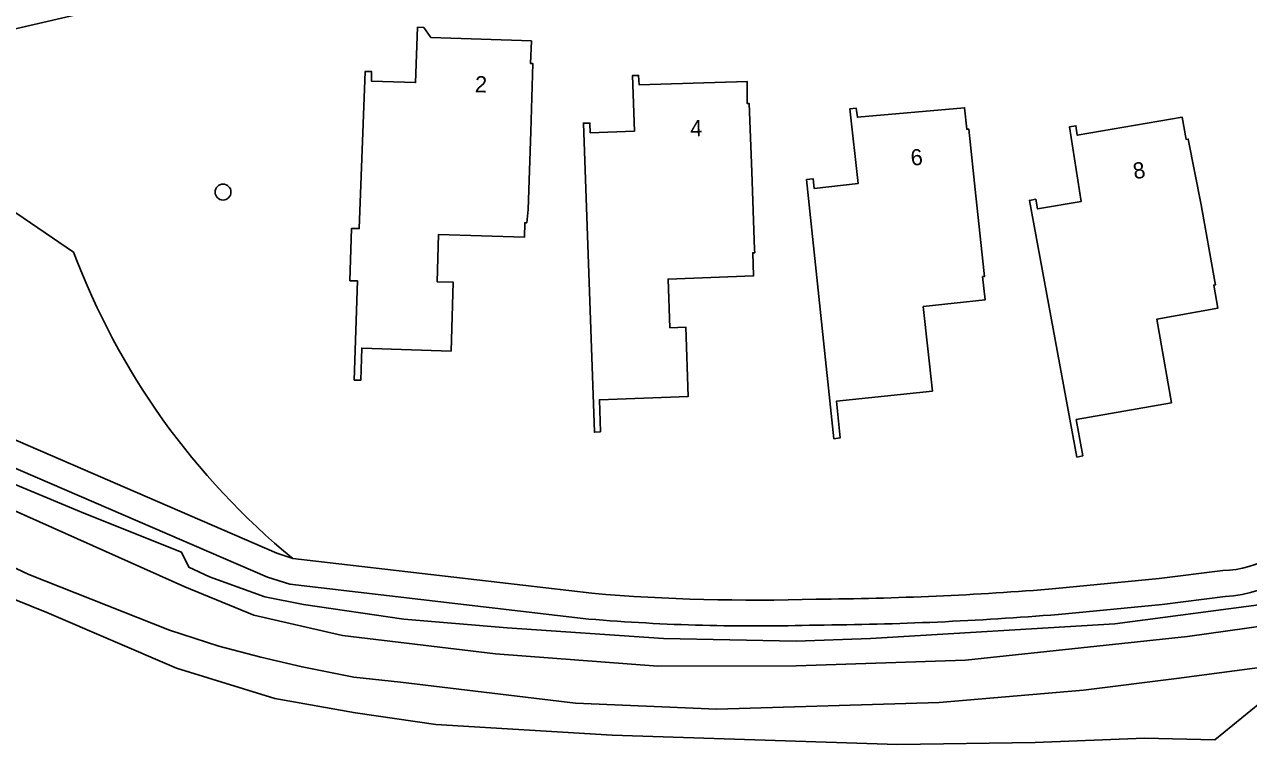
# Model space of a CAD drawing. Extents: x 156412 to 157779, y 382335 to 383768.
# Drawn here: x 156674.2 to 156749.7, y 383131.8 to 383176.3 of the extents above; entities that cross this region are included whole.
import ezdxf

# ---------------------------------------------------------------- set-up
doc = ezdxf.new("R2010")
doc.units = 0
for name, color, linetype in [('IMGEO_Boom', 7, 'Continuous'), ('IMGEO_Erf', 7, 'Continuous'), ('IMGEO_Groenvoorziening', 7, 'Continuous'), ('IMGEO_Oever', 7, 'Continuous'), ('IMGEO_Pand', 7, 'Continuous'), ('IMGEO_Pand_nummerreeks', 7, 'Continuous'), ('IMGEO_Voetpad_halfverhard', 7, 'Continuous'), ('IMGEO_Voetpad_open', 7, 'Continuous'), ('IMGEO_Waterloop', 7, 'Continuous')]:
    doc.layers.add(name, color=color, linetype=linetype)

msp = doc.modelspace()

# ---------------------------------------------------------------- linework, layer by layer
at = {"layer": 'IMGEO_Boom'}
msp.add_circle((156686.485, 383165.918), 0.489, dxfattribs=at)
at = {"layer": 'IMGEO_Erf'}
for points in [[(156766.052, 383159.486), (156770.185, 383158.983), (156771.05, 383161.723), (156771.524, 383162.778), (156772.199, 383163.749), (156773.286, 383164.868), (156774.718, 383165.84), (156775.997, 383166.375), (156777.352, 383166.611), (156779.844, 383166.588), (156785.011, 383166.137), (156791.925, 383165.226), (156803.157, 383163.812), (156811.842, 383162.971), (156812.833, 383162.636), (156817.138, 383209.21), (156645.034, 383169.363), (156646.445, 383163.733), (156655.646, 383159.241)], [(156672.376, 383165.516), (156677.265, 383162.213)], [(156690.785, 383143.303), (156709.235, 383141.157)], [(156750.992, 383134.834), (156747.673, 383132.122), (156743.334, 383132.22), (156736.579, 383131.951), (156728.102, 383131.825), (156710.482, 383132.403), (156699.621, 383133.065), (156694.658, 383133.788), (156689.669, 383134.659), (156683.617, 383136.528), (156675.617, 383139.967), (156669.043, 383142.627)], [(156737.861, 383141.448), (156744.238, 383142.064), (156748.152, 383142.561)]]:
    msp.add_lwpolyline(points, dxfattribs=at)
for points in [[(156705.307, 383164.852), (156705.221, 383164.025), (156705.101, 383164.029), (156705.072, 383163.129), (156699.785, 383163.302), (156699.689, 383160.384), (156700.689, 383160.351), (156700.55, 383156.109), (156695.044, 383156.289), (156694.98, 383154.303), (156694.58, 383154.316), (156694.779, 383160.432), (156694.309, 383160.448), (156694.413, 383163.676), (156694.883, 383163.661), (156695.259, 383173.369), (156695.652, 383173.359), (156695.641, 383172.765), (156698.36, 383172.676), (156698.482, 383176.089), (156698.865, 383176.066), (156699.307, 383175.464), (156705.504, 383175.242), (156705.454, 383173.852), (156705.602, 383173.847), (156705.464, 383169.649)], [(156719.098, 383167.172), (156719.275, 383162.365), (156719.282, 383162.176), (156719.162, 383162.171), (156719.215, 383160.742), (156713.939, 383160.547), (156714.05, 383157.549), (156715.029, 383157.585), (156715.187, 383153.308), (156709.698, 383153.106), (156709.761, 383151.129), (156709.397, 383151.099), (156708.721, 383170.171), (156709.112, 383170.177), (156709.141, 383169.578), (156711.86, 383169.687), (156711.734, 383173.104), (156712.121, 383173.119), (156712.156, 383172.533), (156718.814, 383172.743), (156718.823, 383171.375), (156718.943, 383171.379)], [(156729.685, 383158.851), (156730.241, 383153.641), (156724.324, 383153.009), (156724.546, 383150.743), (156724.173, 383150.697), (156722.487, 383166.694), (156722.884, 383166.737), (156722.95, 383166.141), (156725.663, 383166.438), (156725.157, 383171.059), (156725.548, 383171.089), (156725.624, 383170.536), (156732.227, 383171.123), (156732.368, 383169.798), (156732.488, 383169.81), (156732.928, 383165.684), (156733.44, 383160.891), (156733.459, 383160.712), (156733.34, 383160.699), (156733.494, 383159.258)], [(156736.228, 383165.406), (156736.622, 383165.479), (156736.732, 383164.884), (156739.423, 383165.346), (156738.708, 383169.952), (156739.101, 383170.01), (156739.184, 383169.427), (156745.655, 383170.538), (156745.91, 383169.171), (156746.029, 383169.192), (156746.823, 383165.122), (156747.675, 383160.398), (156747.711, 383160.201), (156747.602, 383160.182), (156747.859, 383158.755), (156744.088, 383158.074), (156744.989, 383152.92), (156739.117, 383151.878), (156739.518, 383149.631), (156739.159, 383149.565)]]:
    msp.add_lwpolyline(points, close=True, dxfattribs=at)
for centre, radius, start, end in [((156719.273, 383177.959), 44.863, 200.548, 230.57893), ((156748.046, 383148.661), 6.101, 270.99704, 332.31088), ((156721.857, 383336.423), 195.63, 270.3551, 274.69259), ((156719.326, 383262.623), 121.885, 265.25078, 271.75962)]:
    msp.add_arc(centre, radius, start, end, dxfattribs=at)
at = {"layer": 'IMGEO_Groenvoorziening'}
for points in [[(156677.265, 383162.213), (156672.376, 383165.516)], [(156709.05, 383139.568), (156690.6, 383141.714), (156689.228, 383142.147), (156667.783, 383151.412), (156657.212, 383156.696), (156643.63, 383163.327)], [(156655.646, 383159.241), (156657.638, 383158.269), (156657.921, 383158.131), (156668.458, 383152.863), (156689.807, 383143.64), (156690.785, 383143.303)], [(156669.539, 383149.574), (156678.005, 383146.062), (156683.928, 383143.705), (156684.368, 383142.762), (156685.64, 383142.17), (156689.063, 383140.933), (156691.444, 383140.473), (156697.647, 383139.557), (156704.018, 383139.017), (156713.659, 383138.363), (156721.837, 383138.209), (156726.419, 383138.361), (156741.5, 383139.273), (156751.477, 383140.597)], [(156748.297, 383140.966), (156744.416, 383140.474), (156738.014, 383139.856)]]:
    msp.add_lwpolyline(points, dxfattribs=at)
for centre, radius, start, end in [((156719.273, 383177.959), 44.863, 200.548, 230.57893), ((156747.873, 383148.889), 7.935, 273.05995, 333.52467), ((156721.833, 383336.653), 197.461, 270.36721, 274.70025), ((156719.355, 383263.258), 124.118, 265.23769, 271.72878)]:
    msp.add_arc(centre, radius, start, end, dxfattribs=at)
at = {"layer": 'IMGEO_Oever'}
for points in [[(156664.425, 383150.364), (156684.133, 383141.55), (156688.391, 383139.816), (156693.847, 383138.558), (156703.301, 383137.428), (156713.302, 383136.655), (156721.846, 383136.691), (156732.279, 383137.022), (156745.989, 383138.494), (156753.293, 383139.521)], [(156751.477, 383140.597), (156741.5, 383139.273), (156726.419, 383138.361), (156721.837, 383138.209), (156713.659, 383138.363), (156704.018, 383139.017), (156697.647, 383139.557), (156691.444, 383140.473), (156689.063, 383140.933), (156685.64, 383142.17), (156684.368, 383142.762), (156683.928, 383143.705), (156678.005, 383146.062), (156669.539, 383149.574)], [(156753.557, 383136.982), (156745.3, 383135.907), (156739.571, 383135.174), (156730.663, 383134.415), (156716.951, 383134.006), (156708.224, 383134.372), (156697.431, 383135.664), (156694.555, 383135.989), (156691.356, 383136.619), (156688.807, 383137.217), (156686.22, 383137.886), (156683.174, 383138.891), (156674.51, 383142.326), (156661.946, 383148.261)], [(156669.043, 383142.627), (156675.617, 383139.967), (156683.617, 383136.528), (156689.669, 383134.659), (156694.658, 383133.788), (156699.621, 383133.065), (156710.482, 383132.403), (156728.102, 383131.825), (156736.579, 383131.951), (156743.334, 383132.22), (156747.673, 383132.122), (156750.992, 383134.834)]]:
    msp.add_lwpolyline(points, dxfattribs=at)
at = {"layer": 'IMGEO_Pand'}
for points in [[(156705.307, 383164.852), (156705.464, 383169.649), (156705.602, 383173.847), (156705.454, 383173.852), (156705.504, 383175.242), (156699.307, 383175.464), (156698.865, 383176.066), (156698.482, 383176.089), (156698.36, 383172.676), (156695.641, 383172.765), (156695.652, 383173.359), (156695.259, 383173.369), (156694.883, 383163.661), (156694.413, 383163.676), (156694.309, 383160.448), (156694.779, 383160.432), (156694.58, 383154.316), (156694.98, 383154.303), (156695.044, 383156.289), (156700.55, 383156.109), (156700.689, 383160.351), (156699.689, 383160.384), (156699.785, 383163.302), (156705.072, 383163.129), (156705.101, 383164.029), (156705.221, 383164.025)], [(156719.098, 383167.172), (156718.943, 383171.379), (156718.823, 383171.375), (156718.814, 383172.743), (156712.156, 383172.533), (156712.121, 383173.119), (156711.734, 383173.104), (156711.86, 383169.687), (156709.141, 383169.578), (156709.112, 383170.177), (156708.721, 383170.171), (156709.397, 383151.099), (156709.761, 383151.129), (156709.698, 383153.106), (156715.187, 383153.308), (156715.029, 383157.585), (156714.05, 383157.549), (156713.939, 383160.547), (156719.215, 383160.742), (156719.162, 383162.171), (156719.282, 383162.176), (156719.275, 383162.365)], [(156733.44, 383160.891), (156732.928, 383165.684), (156732.488, 383169.81), (156732.368, 383169.798), (156732.227, 383171.123), (156725.624, 383170.536), (156725.548, 383171.089), (156725.157, 383171.059), (156725.663, 383166.438), (156722.95, 383166.141), (156722.884, 383166.737), (156722.487, 383166.694), (156724.173, 383150.697), (156724.546, 383150.743), (156724.324, 383153.009), (156730.241, 383153.641), (156729.685, 383158.851), (156733.494, 383159.258), (156733.34, 383160.699), (156733.459, 383160.712)], [(156746.823, 383165.122), (156746.029, 383169.192), (156745.91, 383169.171), (156745.655, 383170.538), (156739.184, 383169.427), (156739.101, 383170.01), (156738.708, 383169.952), (156739.423, 383165.346), (156736.732, 383164.884), (156736.622, 383165.479), (156736.228, 383165.406), (156739.159, 383149.565), (156739.518, 383149.631), (156739.117, 383151.878), (156744.989, 383152.92), (156744.088, 383158.074), (156747.859, 383158.755), (156747.602, 383160.182), (156747.711, 383160.201), (156747.675, 383160.398)]]:
    msp.add_lwpolyline(points, close=True, dxfattribs=at)
at = {"layer": 'IMGEO_Voetpad_halfverhard'}
for points in [[(156709.235, 383141.157), (156690.785, 383143.303), (156689.807, 383143.64), (156668.458, 383152.863), (156657.921, 383158.131), (156657.638, 383158.269), (156655.646, 383159.241), (156646.445, 383163.733), (156645.034, 383169.363), (156643.447, 383168.996), (156644.543, 383164.662), (156644.127, 383164.865)], [(156643.63, 383163.327), (156657.212, 383156.696), (156667.783, 383151.412), (156689.228, 383142.147), (156690.6, 383141.714), (156709.05, 383139.568)], [(156748.152, 383142.561), (156744.238, 383142.064), (156737.861, 383141.448)], [(156738.014, 383139.856), (156744.416, 383140.474), (156748.297, 383140.966)]]:
    msp.add_lwpolyline(points, dxfattribs=at)
for centre, radius, start, end in [((156748.046, 383148.661), 6.101, 270.99704, 332.31088), ((156747.873, 383148.889), 7.935, 273.05995, 333.52467), ((156721.857, 383336.423), 195.63, 270.3551, 274.69259), ((156719.326, 383262.623), 121.885, 265.25078, 271.75962), ((156721.833, 383336.653), 197.461, 270.36721, 274.70025), ((156719.355, 383263.258), 124.118, 265.23769, 271.72878)]:
    msp.add_arc(centre, radius, start, end, dxfattribs=at)
at = {"layer": 'IMGEO_Voetpad_open'}
msp.add_lwpolyline([(156643.447, 383168.996), (156645.034, 383169.363), (156817.138, 383209.21), (156820.529, 383209.995), (156820.712, 383212.034), (156730.65, 383191.175), (156622.676, 383166.166), (156623.023, 383164.267)], close=True, dxfattribs=at)
at = {"layer": 'IMGEO_Waterloop'}
for points in [[(156753.293, 383139.521), (156745.989, 383138.494), (156732.279, 383137.022), (156721.846, 383136.691), (156713.302, 383136.655), (156703.301, 383137.428), (156693.847, 383138.558), (156688.391, 383139.816), (156684.133, 383141.55), (156664.425, 383150.364)], [(156661.946, 383148.261), (156674.51, 383142.326), (156683.174, 383138.891), (156686.22, 383137.886), (156688.807, 383137.217), (156691.356, 383136.619), (156694.555, 383135.989), (156697.431, 383135.664), (156708.224, 383134.372), (156716.951, 383134.006), (156730.663, 383134.415), (156739.571, 383135.174), (156745.3, 383135.907), (156753.557, 383136.982)]]:
    msp.add_lwpolyline(points, dxfattribs=at)

# ---------------------------------------------------------------- texts
at = {"layer": 'IMGEO_Pand_nummerreeks'}
for s, rotation, p in [('2', 357.94257, (156702.01, 383172.085)), ('4', 1.80353, (156715.316, 383169.351)), ('6', 5.0842, (156728.945, 383167.538)), ('8', 9.73966, (156742.709, 383166.704))]:
    msp.add_text(s, height=1, rotation=rotation, dxfattribs=at).set_placement(p)

doc.saveas('drawing.dxf')
